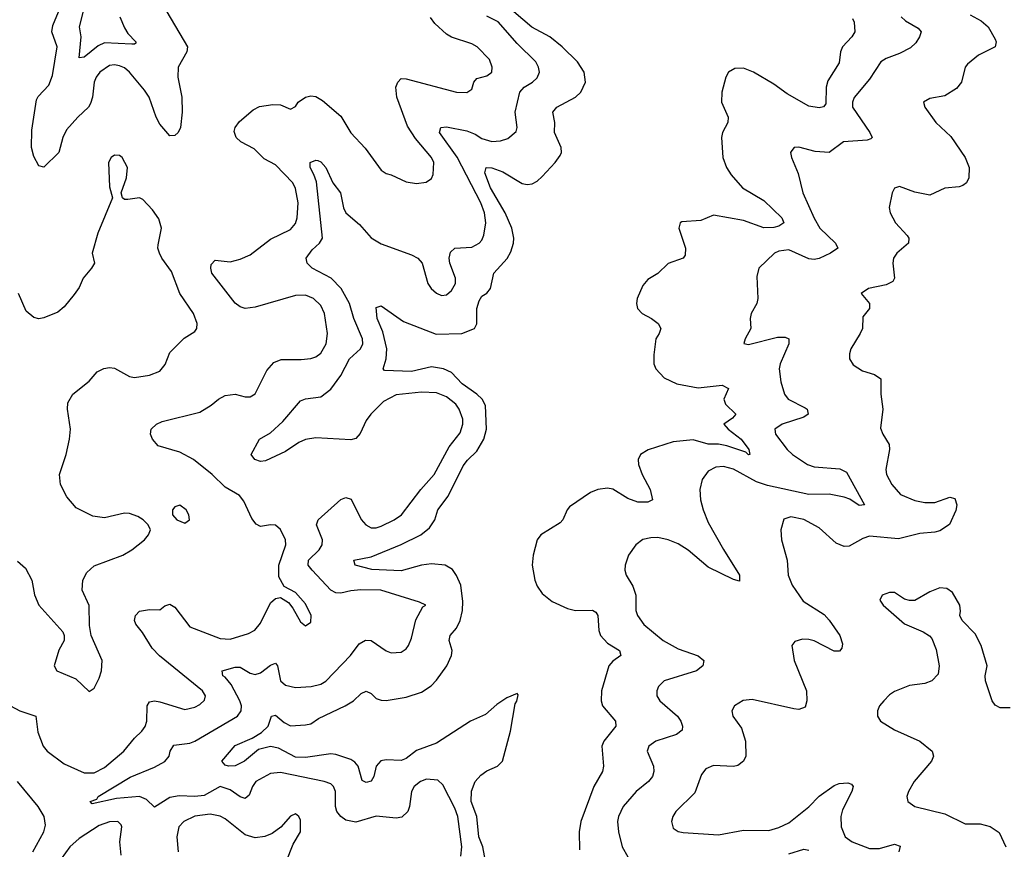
# Model space of a CAD drawing. Header units: inches. Extents: x 1843162 to 1959474, y 907081 to 1016326.
# Tile 285 of 656: x 1924534 to 1928446, y 911540 to 914838. Entities that reach past the tile are written whole.
import ezdxf

# ---------------------------------------------------------------- set-up
doc = ezdxf.new("R2010")
doc.units = ezdxf.units.IN
doc.header["$MEASUREMENT"] = 0
doc.layers.add('B9921', color=7, linetype='Continuous')

msp = doc.modelspace()

# ---------------------------------------------------------------- linework, layer by layer
at = {"layer": 'B9921', "color": 5}
for points, elevation in [([(1925118, 914870), (1925200.2, 914730), (1925198.2, 914710), (1925163, 914650), (1925161.8, 914610), (1925177.5, 914530), (1925178.8, 914470), (1925172.2, 914410), (1925163.6, 914390), (1925150, 914377.2), (1925130, 914376.4), (1925090, 914422.2), (1925075.6, 914450), (1925048.1, 914530), (1925030, 914558.5), (1924970, 914629.8), (1924950, 914646.3), (1924930, 914655.3), (1924910, 914659), (1924890, 914655.5), (1924851.8, 914630), (1924837.5, 914610), (1924829.7, 914590), (1924823.1, 914530), (1924815.6, 914504.4), (1924807.2, 914490), (1924764.3, 914450), (1924720.2, 914399.8), (1924705.3, 914370), (1924689.4, 914310.6), (1924630, 914251.6), (1924610, 914257.4), (1924590, 914294.5), (1924580.5, 914330), (1924581.5, 914398.5), (1924600.4, 914519.6), (1924606.8, 914533.2), (1924650, 914578), (1924664.2, 914615.8), (1924682.1, 914730), (1924661.7, 914790), (1924665.4, 914814.6), (1924687.5, 914870)], 660), ([(1924931.4, 914850), (1924950, 914806.3), (1924963.9, 914783.9), (1924995.3, 914750), (1924994.6, 914745.4), (1924990, 914740.9), (1924979.2, 914740.8), (1924870, 914746.5), (1924846, 914734), (1924790, 914689), (1924770, 914686.6), (1924778.5, 914770), (1924771.7, 914810), (1924787.3, 914872.7)], 640), ([(1926287.2, 911512.8), (1926289.9, 911550), (1926275.2, 911670), (1926263.2, 911703.2), (1926215.7, 911795.7), (1926195.5, 911815.5), (1926150, 911818.5), (1926126.4, 911810), (1926101.7, 911790), (1926090.2, 911769.8), (1926083, 911710), (1926075.9, 911690), (1926052.4, 911667.6), (1926030, 911663.6), (1925950, 911671.3), (1925870, 911647.9), (1925830, 911656.5), (1925809.9, 911669.9), (1925794.1, 911690), (1925788.3, 911710), (1925789, 911770), (1925780.9, 911790), (1925770, 911800.3), (1925743.7, 911810), (1925570, 911845), (1925530, 911841.9), (1925471.5, 911810), (1925458.1, 911790), (1925445.3, 911754.7), (1925430, 911742.2), (1925410, 911749.3), (1925370, 911776.1), (1925330, 911789.9), (1925266.4, 911753.6), (1925230, 911749.7), (1925166.9, 911753.1), (1925130, 911746.5), (1925070, 911707), (1925038, 911738), (1925009.9, 911749.9), (1924917.9, 911742.1), (1924821.2, 911721.2), (1924813.2, 911730), (1924840.5, 911739.5), (1924845.6, 911750), (1924973, 911827), (1925070, 911866.3), (1925110, 911888.7), (1925127.5, 911910), (1925131.2, 911930), (1925145.8, 911954.2), (1925210, 911962.4), (1925230, 911969.5), (1925399, 912070), (1925413.1, 912090), (1925415.3, 912110), (1925408.5, 912130), (1925374.6, 912194.6), (1925350, 912225), (1925340.4, 912230), (1925338, 912250), (1925390, 912264), (1925410, 912264.2), (1925450, 912240.5), (1925470, 912235.6), (1925490, 912241.9), (1925530, 912271.7), (1925550, 912279.6), (1925557.6, 912270), (1925570.2, 912210.2), (1925590, 912192.6), (1925630, 912183.8), (1925692.3, 912187.7), (1925730, 912196.1), (1925750, 912209), (1925847.6, 912310), (1925883, 912357), (1925908.3, 912371.7), (1925930, 912370.2), (1925990, 912328.9), (1926010, 912321.7), (1926050, 912324.2), (1926070, 912337.1), (1926078.3, 912350), (1926090, 912378.8), (1926107.5, 912452.5), (1926136, 912504), (1926148, 912510), (1926122, 912522), (1925969.2, 912570), (1925888.9, 912571.1), (1925850, 912567.6), (1925810, 912557.8), (1925790, 912559), (1925770, 912570.5), (1925695.4, 912650), (1925679.5, 912670), (1925681.3, 912690), (1925723.9, 912730), (1925735.2, 912750), (1925736.7, 912770), (1925712.9, 912830), (1925719.8, 912850), (1925810, 912930.2), (1925830, 912938.8), (1925851.4, 912931.4), (1925890, 912851.8), (1925909.5, 912829.5), (1925930, 912818), (1925950, 912817.5), (1925970, 912824.1), (1926021.7, 912850), (1926050.8, 912870), (1926127.5, 912970), (1926180.8, 913030), (1926239.8, 913140.2), (1926283.9, 913196.1), (1926294.7, 913230), (1926294.1, 913250), (1926280.5, 913290), (1926266.9, 913310), (1926230, 913339.2), (1926190, 913354.7), (1926130, 913357.4), (1926030, 913346.4), (1925979.3, 913320.7), (1925928.3, 913270), (1925910, 913244.7), (1925887, 913193), (1925870, 913172.7), (1925850, 913168.2), (1925710, 913175.8), (1925670, 913169.2), (1925642.6, 913157.4), (1925590, 913121.4), (1925510, 913084.8), (1925490, 913081.5), (1925467.8, 913090), (1925453.3, 913110), (1925486, 913170), (1925530, 913196.3), (1925579.8, 913240.2), (1925650, 913323.1), (1925669, 913331), (1925730, 913339.1), (1925770, 913368.7), (1925810, 913423.2), (1925844, 913490), (1925888.2, 913530), (1925897, 913550), (1925896.2, 913570), (1925861.9, 913650), (1925843.7, 913710), (1925811, 913770), (1925770.9, 913810.9), (1925696.5, 913850), (1925675.8, 913870), (1925672.3, 913890), (1925696.3, 913923.7), (1925725.6, 913950), (1925737.3, 913970), (1925713.1, 914193.1), (1925703.1, 914223.1), (1925687.9, 914250), (1925688, 914270), (1925710, 914279.6), (1925717.8, 914277.8), (1925730, 914273.7), (1925750, 914250.3), (1925778.4, 914190), (1925807.8, 914150), (1925820.1, 914090), (1925829.5, 914070), (1925883.3, 914023.3), (1925930, 913970.3), (1925970, 913947.2), (1926090, 913903.8), (1926116.3, 913890), (1926132.7, 913870), (1926155.8, 913790), (1926168.8, 913770), (1926190, 913750.4), (1926210, 913741.7), (1926230, 913743.7), (1926250, 913761.6), (1926265.1, 913790), (1926265.1, 913810), (1926242.7, 913870), (1926240.3, 913890), (1926245.5, 913914.5), (1926262.7, 913930), (1926330, 913934), (1926358.9, 913950), (1926370, 913962), (1926378.5, 913981.5), (1926386.4, 914030), (1926380.2, 914070), (1926366.1, 914110), (1926271.9, 914291.9), (1926202, 914390), (1926206.6, 914410), (1926230, 914412.7), (1926310, 914396.8), (1926343.5, 914383.5), (1926370, 914365.3), (1926410, 914353.8), (1926443.9, 914356.1), (1926473.6, 914366.4), (1926506.5, 914393.5), (1926509.8, 914410.2), (1926502.3, 914470), (1926521.3, 914550), (1926537.6, 914570), (1926571.1, 914590), (1926590, 914607.6), (1926599.8, 914630), (1926595.5, 914650), (1926584.1, 914670), (1926510, 914744.1), (1926435.2, 914830), (1926390, 914852.4)], 640), ([(1926388, 911472), (1926373.9, 911550), (1926358, 911590), (1926350, 911670), (1926328.1, 911730), (1926328.9, 911771.1), (1926343.9, 911810), (1926365.6, 911834.4), (1926390, 911852.4), (1926432.2, 911870), (1926451.6, 911890), (1926483.9, 912010), (1926502, 912118), (1926509, 912129), (1926514.5, 912154.5), (1926510, 912159), (1926470, 912141.6), (1926430, 912115.7), (1926384, 912076), (1926325, 912050), (1926190, 911962.6), (1926110, 911932.5), (1926070, 911901.2), (1926050, 911893.5), (1925990, 911895.9), (1925968.5, 911891.5), (1925949.6, 911870.4), (1925940.5, 911830), (1925930, 911811), (1925910, 911805.2), (1925894.2, 911814.2), (1925878.9, 911870), (1925866, 911886), (1925850, 911896.9), (1925790, 911917.4), (1925770, 911919.9), (1925670, 911905.3), (1925630, 911906.9), (1925561.9, 911941.9), (1925530, 911949.3), (1925483, 911937), (1925427.2, 911890), (1925390, 911872.1), (1925364, 911870), (1925350, 911875.1), (1925336.3, 911890), (1925390, 911952.1), (1925457.5, 911982.5), (1925495.1, 912004.9), (1925520.6, 912030), (1925534, 912070), (1925550, 912072.7), (1925584.1, 912044.1), (1925610, 912031.1), (1925670, 912034.8), (1925690, 912039.5), (1925720.4, 912059.6), (1925826.5, 912110), (1925859.8, 912130), (1925890, 912159.4), (1925910, 912168.4), (1925930, 912159.2), (1925950, 912140.2), (1925970, 912132.9), (1925990, 912132.1), (1926070, 912144.7), (1926130, 912164.9), (1926169, 912190), (1926190, 912211.8), (1926230.5, 912270), (1926249.9, 912310), (1926252.5, 912330), (1926239.9, 912370), (1926244.7, 912390), (1926270, 912419.5), (1926283.3, 912450), (1926293.3, 912490), (1926294.9, 912525.1), (1926286.5, 912590), (1926270, 912628.2), (1926253, 912653), (1926224, 912670), (1926170, 912674.5), (1926130, 912669.6), (1926050, 912647.7), (1925932.6, 912652.6), (1925867, 912670), (1925862, 912690), (1925930, 912702.7), (1926050, 912751.3), (1926128.2, 912790), (1926162.3, 912817.7), (1926182.7, 912850), (1926195.2, 912890), (1926236.1, 912943.9), (1926295.3, 913064.7), (1926312.5, 913087.5), (1926350, 913123), (1926378.2, 913170), (1926388.3, 913210), (1926384.7, 913304.7), (1926371.4, 913330), (1926350, 913349.4), (1926292.5, 913390), (1926250, 913435.1), (1926217.6, 913450), (1926170, 913457.6), (1926090, 913438.9), (1925983.8, 913443.8), (1925977.6, 913450), (1925989.9, 913490.1), (1925992.7, 913530), (1925976.8, 913596.8), (1925953.5, 913650), (1925950, 913694), (1925970, 913700.5), (1926058.7, 913638.7), (1926188.5, 913588.5), (1926290, 913590.6), (1926340.8, 913610), (1926350.8, 913629.2), (1926350.6, 913689.4), (1926359, 913721), (1926370, 913739.7), (1926390, 913751.4), (1926404.4, 913770), (1926417.3, 913830), (1926471.1, 913888.9), (1926485.2, 913914.8), (1926496.2, 913950), (1926497.4, 913970), (1926489.5, 914010), (1926463.4, 914070), (1926404.4, 914170), (1926382, 914230), (1926386.9, 914250), (1926410, 914248.7), (1926453.5, 914233.5), (1926530, 914186.4), (1926550, 914183.3), (1926570, 914186.1), (1926590, 914196.6), (1926610, 914215), (1926661.1, 914270), (1926681.3, 914298.7), (1926686.2, 914310), (1926684.7, 914330), (1926658.3, 914390), (1926659.8, 914430), (1926651.7, 914470), (1926667.7, 914490), (1926742.4, 914530), (1926763.7, 914550), (1926781.4, 914590), (1926776.1, 914630), (1926750.5, 914670), (1926689.9, 914730), (1926640.2, 914770), (1926569.1, 914809.1), (1926497.7, 914870)], 620), ([(1928036.5, 914850), (1928053.8, 914833.8), (1928104.3, 914804.3), (1928115.3, 914790), (1928109.2, 914770), (1928094.4, 914745.6), (1928073.6, 914726.4), (1928030, 914703.4), (1927976.5, 914683.5), (1927955.3, 914670), (1927910, 914602), (1927850, 914529.5), (1927842.9, 914510), (1927843.2, 914490), (1927911.6, 914390), (1927921.6, 914370), (1927916.1, 914363.9), (1927901.4, 914358.6), (1927807.1, 914352.9), (1927750, 914309.8), (1927694.3, 914314.3), (1927630, 914331.3), (1927610.5, 914329.5), (1927601.3, 914318.7), (1927596.3, 914310), (1927600.4, 914290), (1927627.2, 914227.2), (1927646, 914150), (1927690, 914049), (1927713, 914010), (1927775.6, 913950), (1927784.4, 913930), (1927755.6, 913910), (1927710, 913889), (1927690, 913885.3), (1927670, 913887.9), (1927590, 913923.2), (1927550, 913918.4), (1927532.4, 913910), (1927470.4, 913850), (1927462.6, 913817.4), (1927467.1, 913730), (1927462.2, 913710), (1927440.2, 913670), (1927435.8, 913650), (1927439, 913610), (1927416.4, 913570), (1927411.1, 913551.1), (1927430, 913547.1), (1927544.6, 913575.4), (1927575.6, 913575.6), (1927590.4, 913570), (1927590.2, 913550), (1927555.2, 913470), (1927551.9, 913450), (1927558.5, 913398.5), (1927572.9, 913350), (1927587, 913330), (1927655.4, 913295.4), (1927662.3, 913290), (1927666.5, 913270), (1927650, 913257.4), (1927563.1, 913230), (1927534.9, 913210), (1927536.9, 913190), (1927582.8, 913130), (1927604.2, 913110), (1927663.6, 913070), (1927690, 913060.1), (1927792, 913052), (1927819.4, 913039.4), (1927890.9, 912909.1), (1927870, 912906.6), (1927831.7, 912931.7), (1927810, 912940.2), (1927750, 912951.3), (1927670, 912950.6), (1927505.8, 912985.8), (1927461.2, 913001.2), (1927370, 913051.7), (1927330, 913061.6), (1927300.4, 913059.6), (1927270, 913043.6), (1927244.9, 913010), (1927236.5, 912970), (1927239.1, 912930), (1927249.2, 912890), (1927270, 912839.5), (1927330, 912731.4), (1927393.4, 912630), (1927394.4, 912605.6), (1927370, 912612.8), (1927270, 912661.8), (1927190, 912729.2), (1927150, 912754.1), (1927110, 912770.5), (1927070, 912779.4), (1927041.3, 912778.7), (1927010, 912771.1), (1926981.3, 912750), (1926953.1, 912710), (1926939.5, 912670), (1926938, 912650), (1926944.2, 912630), (1926970, 912586), (1926982, 912550), (1926982.6, 912490), (1926989.2, 912470), (1927013.4, 912433.4), (1927090.3, 912370), (1927150, 912337.3), (1927229.4, 912309.4), (1927252.6, 912290), (1927247.9, 912270), (1927222.6, 912250), (1927094.9, 912210), (1927072.1, 912187.9), (1927064.9, 912170), (1927065.5, 912150), (1927076.9, 912130), (1927147.2, 912070), (1927161.3, 912050), (1927167.6, 912030), (1927166, 912014), (1927143.4, 911996.6), (1927061.7, 911970), (1927033.8, 911950), (1927027.2, 911930), (1927052, 911870), (1927053.2, 911850), (1927047.9, 911830), (1927032.9, 911810), (1926983.8, 911770), (1926931.1, 911710), (1926912.6, 911670), (1926909.4, 911650), (1926912.5, 911610), (1926927.7, 911550), (1926950.6, 911510.6)], 640), ([(1928310, 914858), (1928354.2, 914834.2), (1928381.8, 914810), (1928410, 914760.7), (1928413.8, 914750), (1928410.3, 914730), (1928343.4, 914696.6), (1928299.3, 914660.7), (1928290.3, 914649.7), (1928275.8, 914590), (1928255.9, 914564.1), (1928210, 914535.8), (1928150, 914525.1), (1928124.9, 914510), (1928130.6, 914490), (1928174.4, 914430), (1928234, 914374), (1928290, 914290.6), (1928306, 914250), (1928304.6, 914210), (1928295.8, 914190), (1928281.1, 914178.9), (1928266.6, 914173.4), (1928210, 914168.4), (1928150, 914140.4), (1928090, 914153), (1928030, 914175.6), (1928010, 914168.7), (1928000.7, 914150), (1927988.5, 914091.5), (1927992.4, 914070), (1928014, 914030), (1928060.4, 913980.4), (1928066.5, 913970), (1928066, 913950), (1928018.5, 913910), (1928005.4, 913890), (1928002.6, 913870), (1928010.3, 913810), (1928002.6, 913797.4), (1927976.3, 913783.7), (1927906, 913770), (1927877.3, 913750), (1927910.6, 913710), (1927910.4, 913690), (1927883.4, 913656.6), (1927882, 913610), (1927874, 913590), (1927835.8, 913530), (1927830.4, 913510), (1927830.4, 913490), (1927845.7, 913465.7), (1927882.2, 913442.2), (1927930, 913427.2), (1927955.8, 913410), (1927954.9, 913350), (1927964, 913290), (1927954.7, 913214.7), (1927963.1, 913190), (1927989, 913150), (1927990.2, 913130), (1927975.2, 913050), (1927978, 913030), (1927999.6, 912990), (1928033.1, 912950), (1928090, 912926.3), (1928130, 912919.3), (1928170, 912918.6), (1928230, 912940.2), (1928250, 912934.3), (1928257, 912910), (1928253.1, 912886.9), (1928228.9, 912831.1), (1928190, 912806.3), (1928170, 912800.2), (1928110, 912796), (1928025.4, 912774.6), (1927910, 912784.8), (1927883.7, 912776.3), (1927830, 912745.7), (1927810, 912744.4), (1927777.7, 912757.7), (1927710, 912818.2), (1927650, 912850.8), (1927597.6, 912862.4), (1927570, 912852), (1927558.5, 912810), (1927560.7, 912770), (1927583.2, 912690), (1927587.9, 912630), (1927602.8, 912590), (1927646.6, 912526.6), (1927730, 912474), (1927750, 912451.3), (1927792.6, 912390), (1927803.1, 912356.9), (1927800.7, 912339.3), (1927791.8, 912328.2), (1927770, 912328.2), (1927690, 912368.4), (1927670, 912374.2), (1927644.1, 912375.9), (1927614.2, 912365.8), (1927602, 912350), (1927610.5, 912290), (1927660.2, 912170), (1927661.7, 912130), (1927654.7, 912105.3), (1927630, 912095.8), (1927610, 912098.5), (1927444.2, 912135.8), (1927408.7, 912131.3), (1927373.7, 912110), (1927363.6, 912090), (1927367.9, 912070), (1927401.2, 912021.2), (1927418.2, 911970), (1927418.5, 911910), (1927410.3, 911890), (1927386.9, 911873.1), (1927370, 911869.8), (1927290, 911873.7), (1927260.3, 911859.7), (1927242.9, 911837.1), (1927215.9, 911764.1), (1927141.5, 911690), (1927129, 911670), (1927123.6, 911650), (1927130, 911624.4), (1927150, 911610.3), (1927170, 911607.5), (1927310, 911597.8), (1927410, 911616.1), (1927510, 911614.8), (1927550, 911626.7), (1927590, 911645.5), (1927670, 911708.8), (1927710, 911751.6), (1927770, 911794.2), (1927790, 911801.1), (1927824.4, 911804.4), (1927838.7, 911798.7), (1927846, 911790), (1927840.8, 911770), (1927803.6, 911696.4), (1927796.3, 911670), (1927798.3, 911630), (1927813.4, 911590), (1927841.1, 911570), (1927910, 911543.3), (1927950, 911543.5), (1928010, 911560.6), (1928032.9, 911552.9), (1928027.1, 911530)], 660), ([(1924497.3, 912110), (1924534.4, 912090), (1924597.8, 912070), (1924606, 912006), (1924627.6, 911950), (1924642.9, 911930), (1924710, 911879.4), (1924790, 911844.6), (1924830, 911844.4), (1924870, 911865.2), (1924947.4, 911930), (1924990, 911982), (1925019.2, 912010), (1925031.6, 912028.4), (1925038.6, 912050), (1925040.3, 912110), (1925050, 912125.7), (1925070, 912130.2), (1925090, 912126.7), (1925190, 912096.1), (1925230, 912104.5), (1925250, 912115.3), (1925267.6, 912132.4), (1925272.1, 912150), (1925259.8, 912170), (1925089.4, 912309.4), (1925059.9, 912339.9), (1925021.5, 912401.5), (1924995, 912435), (1924989.9, 912450), (1924993.6, 912470), (1925010, 912486.4), (1925050, 912493.8), (1925090, 912491.8), (1925110, 912508.5), (1925130, 912514.3), (1925150, 912503.2), (1925210, 912424), (1925330, 912378.4), (1925370, 912375.2), (1925442.6, 912397.4), (1925468.2, 912411.8), (1925490, 912439.5), (1925530, 912519.5), (1925550, 912536.5), (1925570, 912541.3), (1925601.3, 912521.3), (1925619.3, 912499.3), (1925650, 912444.4), (1925670, 912428.7), (1925690, 912442.8), (1925691.9, 912470), (1925670, 912516.3), (1925630, 912560.5), (1925584.9, 912584.9), (1925563.7, 912623.7), (1925563.4, 912670), (1925590.7, 912750), (1925590.5, 912770.5), (1925570, 912811.3), (1925550, 912828.3), (1925530, 912829.7), (1925490, 912823.5), (1925473.2, 912833.2), (1925455.5, 912855.5), (1925424.1, 912924.1), (1925406.8, 912946.8), (1925350, 912979.3), (1925298.5, 913030), (1925224.1, 913090), (1925170, 913118.8), (1925083.7, 913143.7), (1925060.8, 913170), (1925053.6, 913190), (1925056.1, 913210), (1925077.2, 913230), (1925099.7, 913240.3), (1925250, 913277.4), (1925294.8, 913305.2), (1925323.6, 913330), (1925350, 913343.9), (1925390, 913349.3), (1925430, 913338.3), (1925450, 913338.7), (1925470, 913350.6), (1925516.3, 913443.7), (1925544.1, 913475.9), (1925572.1, 913487.9), (1925652.4, 913487.6), (1925690, 913491.4), (1925710, 913498.5), (1925730, 913513.1), (1925751.6, 913550), (1925757.1, 913590), (1925745.2, 913670), (1925730, 913701.5), (1925701, 913730), (1925670, 913743), (1925630, 913741.6), (1925470, 913695), (1925430, 913689.8), (1925410, 913696), (1925390, 913710.7), (1925297, 913830), (1925292.8, 913850), (1925295.1, 913864.9), (1925310, 913882.6), (1925370, 913875.5), (1925410, 913885.6), (1925450, 913902.9), (1925530, 913966.1), (1925610, 914004), (1925630, 914027.9), (1925636.9, 914050), (1925639.9, 914110), (1925630, 914167.6), (1925619.3, 914190), (1925550, 914260.9), (1925504.7, 914284.7), (1925465.1, 914325.1), (1925412.4, 914352.4), (1925393.3, 914370), (1925386, 914394), (1925389.8, 914410.2), (1925406.7, 914433.3), (1925460.8, 914479.2), (1925486.3, 914493.7), (1925538.9, 914501.1), (1925570, 914500.3), (1925610, 914482.8), (1925630, 914493.4), (1925640.5, 914510), (1925669.9, 914530.1), (1925690, 914535.5), (1925710, 914533.4), (1925737.3, 914517.3), (1925810, 914454.3), (1925850, 914388.5), (1925907, 914327), (1925970, 914239.5), (1925990, 914226.7), (1926010, 914222), (1926070, 914193.1), (1926110, 914187.6), (1926148.2, 914191.8), (1926170, 914207.3), (1926176.8, 914223.2), (1926178.8, 914270), (1926169.8, 914290), (1926105.9, 914365.9), (1926075.2, 914415.2), (1926032.4, 914530), (1926028.8, 914570), (1926036.8, 914590), (1926050, 914604.7), (1926070, 914603.2), (1926270, 914550.3), (1926310, 914548.2), (1926330, 914562), (1926338, 914590), (1926350, 914604.4), (1926390, 914614.4), (1926409.7, 914630), (1926411.6, 914650), (1926400, 914680), (1926351.2, 914730), (1926330, 914742.4), (1926250, 914768.3), (1926230, 914780.4), (1926183.2, 914823.2), (1926166.7, 914846.7)], 660), ([(1927843.3, 914843.3), (1927848.9, 914828.9), (1927851.8, 914790), (1927840.9, 914770), (1927803.5, 914730), (1927795.3, 914710), (1927790, 914666.3), (1927745.3, 914594.7), (1927737.9, 914570), (1927736.3, 914503.7), (1927727.9, 914492.1), (1927710, 914487.3), (1927670, 914494.7), (1927583.8, 914543.8), (1927530, 914582.5), (1927450, 914629.8), (1927410, 914645.5), (1927376, 914644), (1927350.2, 914629.8), (1927339.2, 914610), (1927324.3, 914550), (1927322.7, 914510), (1927348.4, 914450), (1927348.1, 914430), (1927326.7, 914390), (1927322.4, 914370), (1927327.4, 914290), (1927342.8, 914250), (1927361.3, 914221.3), (1927405.4, 914170), (1927490, 914119.8), (1927561.5, 914050), (1927570.2, 914030), (1927550, 914017.2), (1927530, 914011.6), (1927490, 914010.5), (1927410, 914040.1), (1927290, 914061.6), (1927240.2, 914039.8), (1927165.4, 914034.6), (1927158, 914030), (1927153.2, 914010), (1927179.6, 913930), (1927178.2, 913901.8), (1927170.1, 913889.9), (1927110, 913868.7), (1927070, 913829.7), (1927030, 913805.1), (1927010, 913781.6), (1926987.3, 913730), (1926985.2, 913710), (1926989.2, 913690), (1927006.7, 913670), (1927044.4, 913650), (1927070.3, 913630), (1927080.9, 913610), (1927075.3, 913590), (1927061.7, 913570), (1927053.6, 913506.4), (1927052.9, 913470), (1927060.9, 913450), (1927094.4, 913414.4), (1927144.9, 913390), (1927230, 913374.6), (1927325.6, 913385.6), (1927350, 913372.2), (1927331.9, 913330), (1927338, 913310), (1927378.9, 913270), (1927365.6, 913254.4), (1927332, 913230), (1927348.9, 913210), (1927400.1, 913170), (1927431.3, 913130), (1927435.5, 913110), (1927430, 913108.2), (1927419.1, 913119.1), (1927344.2, 913144.2), (1927310, 913150.4), (1927270, 913150.3), (1927210, 913168.1), (1927130, 913159.3), (1927031.5, 913128.5), (1927001.1, 913110), (1926991.4, 913090), (1926992.8, 913070), (1927007.7, 913030), (1927038.6, 912970), (1927048.5, 912930), (1927030, 912920.7), (1926990, 912920.2), (1926950, 912934.6), (1926890, 912971.2), (1926870, 912975.8), (1926830.8, 912970), (1926801.2, 912958.8), (1926718.7, 912901.3), (1926708.5, 912890), (1926692, 912850), (1926681.6, 912838.4), (1926604.6, 912790), (1926589.3, 912770), (1926574, 912710), (1926570.2, 912670), (1926581, 912610), (1926590, 912585.7), (1926610, 912556.9), (1926650, 912525.4), (1926710, 912497), (1926742, 912490), (1926810, 912491.3), (1926822.6, 912482.6), (1926831.4, 912470), (1926835.4, 912410), (1926842.2, 912390), (1926870, 912360.1), (1926916.9, 912330), (1926922, 912310), (1926890, 912287.8), (1926875.3, 912270), (1926845.4, 912170), (1926844.1, 912130), (1926850.1, 912110.1), (1926901.5, 912050), (1926902, 912030), (1926854.5, 911970), (1926846.7, 911950), (1926853.2, 911870), (1926849.2, 911850), (1926815.1, 911790), (1926763.7, 911650), (1926756.8, 911610), (1926757.8, 911537.8)], 620), ([(1924525.1, 912685.1), (1924557.1, 912657.1), (1924582, 912610), (1924592.3, 912552.3), (1924610, 912511), (1924704.9, 912404.9), (1924710.8, 912390), (1924710.8, 912370), (1924688.7, 912331.3), (1924670.7, 912270), (1924680.7, 912250), (1924757.3, 912217.3), (1924810, 912166.8), (1924830, 912181), (1924850, 912221), (1924858.7, 912250), (1924861.6, 912290), (1924818, 912390), (1924811.3, 912430), (1924809.6, 912509.6), (1924782.4, 912570), (1924784.7, 912610), (1924799.8, 912640.2), (1924830, 912666.5), (1924944, 912710), (1924979.3, 912730), (1925029.2, 912770), (1925045.2, 912790), (1925054, 912810), (1925044, 912830), (1925024, 912850), (1925003.3, 912863.3), (1924970, 912875.6), (1924950, 912876.9), (1924870, 912857.7), (1924824.1, 912864.1), (1924758, 912898), (1924720.9, 912940.9), (1924695.4, 912990), (1924691.3, 913030), (1924718.5, 913110), (1924731.8, 913170), (1924735, 913210), (1924723, 913290), (1924725.3, 913314.7), (1924745.2, 913350), (1924810, 913400.5), (1924841.8, 913438.2), (1924867.9, 913452.1), (1924890, 913456.1), (1924910, 913452.6), (1924970, 913419.5), (1924990, 913416), (1925050, 913424.6), (1925090, 913440.4), (1925112.2, 913467.8), (1925130, 913515.5), (1925187.7, 913572.3), (1925230, 913599.1), (1925237.6, 913610), (1925238.9, 913630), (1925224.4, 913670), (1925169.9, 913749.9), (1925137, 913837), (1925098, 913890), (1925089.6, 913910), (1925082.9, 913930), (1925083.6, 913943.6), (1925097.4, 914010), (1925087.1, 914047.1), (1925062, 914082), (1925022.7, 914122.7), (1925010, 914129.5), (1924963.7, 914123.7), (1924950, 914124), (1924942, 914130), (1924937.2, 914150), (1924957.6, 914210), (1924962, 914250), (1924941.2, 914290), (1924930, 914298), (1924910, 914299.5), (1924897.3, 914290), (1924887.2, 914270), (1924890, 914174), (1924902.8, 914130), (1924843.8, 913990), (1924822, 913910), (1924830.3, 913870), (1924819.5, 913850), (1924786.4, 913810), (1924770, 913774), (1924750, 913745.2), (1924710, 913697.2), (1924684.9, 913675.1), (1924630, 913652.3), (1924610, 913649.4), (1924590, 913654), (1924559.5, 913679.5), (1924528.5, 913750)], 680), ([(1928470, 912102), (1928430, 912102.9), (1928410, 912112.7), (1928398.4, 912130), (1928372, 912210), (1928369.5, 912230), (1928378, 912270), (1928354.5, 912350), (1928330, 912397.2), (1928279, 912450), (1928269, 912470), (1928272.7, 912487.3), (1928269.3, 912510), (1928240.8, 912560.8), (1928217.2, 912577.2), (1928190, 912579.7), (1928150, 912564), (1928090, 912529.6), (1928070, 912529.5), (1928050, 912535.1), (1928010, 912561.2), (1927990, 912561.2), (1927961, 912550), (1927951, 912530), (1927964.7, 912510), (1928050, 912436.3), (1928124.1, 912404.1), (1928148.3, 912388.3), (1928157.5, 912377.5), (1928174.9, 912334.9), (1928187.7, 912270), (1928183.8, 912236.2), (1928158.8, 912210), (1928130, 912199.6), (1928069, 912191), (1928010, 912167), (1927990, 912154), (1927968, 912130), (1927950.7, 912110), (1927942, 912090), (1927942, 912070), (1927954.8, 912050), (1928010, 912014.9), (1928110, 911970.3), (1928159.5, 911930), (1928164.2, 911910), (1928157.4, 911890), (1928088.4, 911810), (1928064.9, 911770), (1928058.8, 911750), (1928062.8, 911730), (1928091, 911710), (1928210, 911681.1), (1928290, 911640.9), (1928350, 911640.8), (1928390.2, 911630.2), (1928426.2, 911606.2), (1928452, 911550)], 680), ([(1924586.1, 911530), (1924629.9, 911610.1), (1924635.6, 911635.6), (1924631, 911670), (1924607, 911710), (1924525.3, 911810)], 660), ([(1925592.8, 911490), (1925619.7, 911560.3), (1925649.5, 911610), (1925650, 911655.3), (1925642.7, 911670), (1925630, 911680.9), (1925610, 911672), (1925571.8, 911628.2), (1925536.5, 911603.5), (1925508.4, 911591.6), (1925470, 911585.3), (1925430, 911598.2), (1925350, 911660.7), (1925330, 911671.2), (1925290, 911680.2), (1925230, 911672.1), (1925186, 911650), (1925166, 911630), (1925158.7, 911590), (1925162.9, 911530)], 660), ([(1924937, 911517), (1924931.1, 911570), (1924939.8, 911630), (1924937.3, 911637.3), (1924924, 911650), (1924890, 911649.8), (1924850, 911635.2), (1924770, 911583.2), (1924733.4, 911550), (1924698.1, 911501.9)], 660), ([(1927590, 911522), (1927650, 911540.2), (1927670, 911536.9)], 640)]:
    msp.add_lwpolyline(points, dxfattribs=dict(at, elevation=elevation))
at = {"layer": 'B9921', "color": 5, "elevation": 680}
msp.add_lwpolyline([(1925170, 912908.7), (1925150, 912902), (1925141, 912890), (1925141, 912870), (1925158, 912850), (1925190, 912836), (1925208.7, 912850), (1925205.2, 912870), (1925195.1, 912890)], close=True, dxfattribs=at)

doc.saveas('drawing.dxf')
